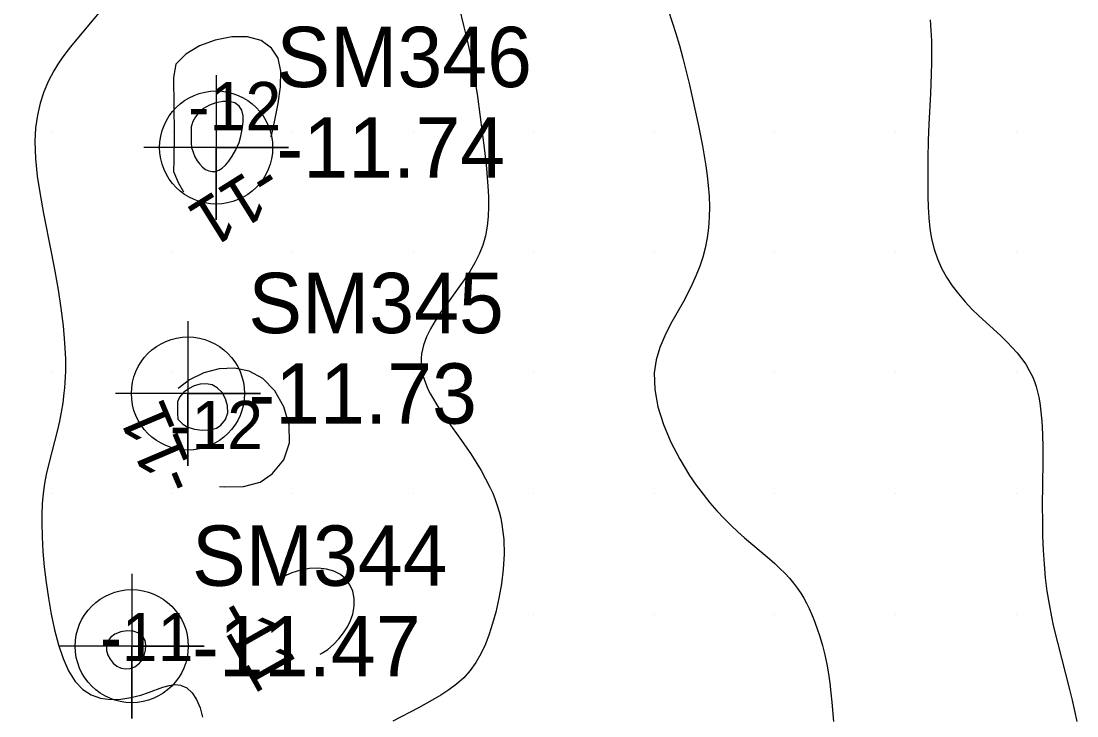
# Model space of a CAD drawing. Extents: x 2602990 to 2605851, y 618069 to 619180.
# Drawn here: x 2604273.75 to 2604317.52, y 618490.78 to 618519.57 of the extents above; entities that cross this region are included whole.
import ezdxf

# ---------------------------------------------------------------- set-up
doc = ezdxf.new("R2010")
doc.units = 0
for name, color, linetype in [('Default', 7, 'Continuous'), ('DTM Contours Minor', 7, 'Continuous'), ('DTM Contours Minor Text', 7, 'Continuous'), ('Exist DTM Breakline', 7, 'Continuous'), ('Exist DTM Regular Point Underwater CELL', 7, 'Continuous'), ('Exist DTM Regular Point Underwater Cogo Elevation', 7, 'Continuous'), ('Exist DTM Regular Point Underwater Cogo Number', 7, 'Continuous'), ('Exist DTM Scan Elevation Point', 7, 'Continuous')]:
    doc.layers.add(name, color=color, linetype=linetype)

# ---------------------------------------------------------------- blocks, each defined once
blk = doc.blocks.new('POINT_DISPLAY')
at = {"layer": 'Default'}
blk.add_line((0, 0), (0, 0), dxfattribs=at)

msp = doc.modelspace()

# ---------------------------------------------------------------- linework, layer by layer
at = {"layer": 'DTM Contours Minor'}
for points in [[(2604277.606, 618520.682), (2604275.857, 618518.574), (2604275.65, 618518.313), (2604275.455, 618518.052), (2604275.272, 618517.786), (2604275.103, 618517.513), (2604274.881, 618517.091), (2604274.692, 618516.643), (2604274.54, 618516.17), (2604274.427, 618515.669), (2604274.355, 618515.141), (2604274.326, 618514.585), (2604274.349, 618513.882), (2604274.424, 618513.144), (2604274.54, 618512.379), (2604274.683, 618511.595), (2604275, 618510), (2604275.149, 618509.213), (2604275.283, 618508.437), (2604275.398, 618507.677), (2604275.49, 618506.941), (2604275.555, 618506.235), (2604275.588, 618505.566), (2604275.591, 618505.315), (2604275.589, 618505.07), (2604275.582, 618504.832), (2604275.57, 618504.598), (2604275.552, 618504.371), (2604275.53, 618504.148), (2604275.478, 618503.749), (2604275.412, 618503.364), (2604275.337, 618502.992), (2604275.254, 618502.633), (2604274.9, 618501.244), (2604274.795, 618500.78), (2604274.726, 618500.411), (2604274.668, 618500), (2604274.629, 618499.568), (2604274.609, 618499.106), (2604274.606, 618498.78), (2604274.619, 618498.206), (2604274.655, 618497.597), (2604274.711, 618496.962), (2604274.788, 618496.312), (2604274.884, 618495.654), (2604275, 618495), (2604275.137, 618494.351), (2604275.298, 618493.731), (2604275.49, 618493.156), (2604275.718, 618492.644), (2604275.988, 618492.212), (2604276.306, 618491.875), (2604276.659, 618491.652), (2604277.048, 618491.521), (2604277.461, 618491.467), (2604277.884, 618491.478), (2604278.305, 618491.542), (2604278.709, 618491.644), (2604279.034, 618491.753), (2604279.623, 618491.967), (2604279.888, 618492.043), (2604280.136, 618492.078), (2604280.365, 618492.057), (2604280.617, 618491.944), (2604280.84, 618491.742), (2604281.027, 618491.464), (2604281.175, 618491.123), (2604281.278, 618490.73)], [(2604291.906, 618520.138), (2604292.096, 618519.385), (2604292.2, 618518.948), (2604292.298, 618518.511), (2604292.39, 618518.075), (2604292.475, 618517.64), (2604292.553, 618517.204), (2604292.671, 618516.451), (2604292.773, 618515.699), (2604292.959, 618514.202), (2604293.041, 618513.462), (2604293.075, 618513.094), (2604293.103, 618512.73), (2604293.125, 618512.305), (2604293.132, 618511.885), (2604293.117, 618511.472), (2604293.075, 618511.066), (2604293.001, 618510.67), (2604292.89, 618510.283), (2604292.741, 618509.914), (2604292.558, 618509.553), (2604292.348, 618509.2), (2604292.118, 618508.853), (2604291.875, 618508.51), (2604291.38, 618507.83), (2604291.142, 618507.492), (2604290.922, 618507.154), (2604290.725, 618506.817), (2604290.561, 618506.481), (2604290.436, 618506.146), (2604290.387, 618505.962), (2604290.353, 618505.777), (2604290.334, 618505.592), (2604290.331, 618505.405), (2604290.344, 618505.217), (2604290.375, 618505.026), (2604290.41, 618504.879), (2604290.454, 618504.73), (2604290.509, 618504.578), (2604290.572, 618504.425), (2604290.645, 618504.268), (2604290.726, 618504.109), (2604291.07, 618503.535), (2604291.483, 618502.927), (2604291.934, 618502.292), (2604292.39, 618501.633), (2604292.819, 618500.955), (2604293.188, 618500.264), (2604293.302, 618500.009), (2604293.403, 618499.752), (2604293.492, 618499.494), (2604293.569, 618499.234), (2604293.633, 618498.972), (2604293.685, 618498.708), (2604293.759, 618498.096), (2604293.774, 618497.478), (2604293.741, 618496.862), (2604293.666, 618496.253), (2604293.558, 618495.658), (2604293.426, 618495.082), (2604293.299, 618494.616), (2604293.157, 618494.171), (2604292.996, 618493.75), (2604292.813, 618493.357), (2604292.604, 618492.993), (2604292.367, 618492.662), (2604292.099, 618492.366), (2604291.803, 618492.1), (2604291.484, 618491.858), (2604291.147, 618491.636), (2604290.795, 618491.429), (2604290.225, 618491.119), (2604289.156, 618490.558)], [(2604300.582, 618520), (2604300.744, 618519.53), (2604300.896, 618519.053), (2604301.039, 618518.564), (2604301.185, 618518.03), (2604301.325, 618517.482), (2604301.459, 618516.925), (2604301.587, 618516.361), (2604301.827, 618515.231), (2604301.992, 618514.394), (2604302.066, 618513.98), (2604302.133, 618513.569), (2604302.189, 618513.161), (2604302.234, 618512.756), (2604302.268, 618512.313), (2604302.284, 618511.874), (2604302.279, 618511.44), (2604302.25, 618511.01), (2604302.195, 618510.585), (2604302.111, 618510.165), (2604302.009, 618509.786), (2604301.884, 618509.411), (2604301.737, 618509.039), (2604301.571, 618508.668), (2604301.389, 618508.298), (2604301.191, 618507.928), (2604300.677, 618507.007), (2604300.437, 618506.533), (2604300.232, 618506.044), (2604300.081, 618505.534), (2604300, 618505), (2604300.016, 618504.305), (2604300.149, 618503.583), (2604300.379, 618502.849), (2604300.688, 618502.12), (2604301.056, 618501.413), (2604301.465, 618500.743), (2604301.739, 618500.343), (2604302.02, 618499.965), (2604302.307, 618499.608), (2604302.598, 618499.273), (2604302.891, 618498.959), (2604303.184, 618498.666), (2604303.462, 618498.407), (2604303.737, 618498.163), (2604304.774, 618497.287), (2604304.997, 618497.09), (2604305.209, 618496.891), (2604305.41, 618496.691), (2604305.599, 618496.487), (2604305.776, 618496.277), (2604305.939, 618496.061), (2604306.072, 618495.864), (2604306.196, 618495.66), (2604306.311, 618495.45), (2604306.419, 618495.232), (2604306.52, 618495.007), (2604306.615, 618494.774), (2604306.743, 618494.429), (2604306.861, 618494.07), (2604306.968, 618493.698), (2604307.063, 618493.315), (2604307.148, 618492.922), (2604307.22, 618492.52), (2604307.277, 618492.134), (2604307.324, 618491.743), (2604307.364, 618491.348), (2604307.426, 618490.55)], [(2604311.429, 618519.626), (2604311.464, 618519.198), (2604311.485, 618518.754), (2604311.494, 618518.298), (2604311.492, 618517.833), (2604311.481, 618517.364), (2604311.448, 618516.573), (2604311.382, 618515.303), (2604311.356, 618514.617), (2604311.342, 618513.877), (2604311.338, 618512.766), (2604311.341, 618512.315), (2604311.352, 618511.865), (2604311.377, 618511.418), (2604311.423, 618510.978), (2604311.495, 618510.545), (2604311.601, 618510.122), (2604311.74, 618509.724), (2604311.912, 618509.338), (2604312.116, 618508.965), (2604312.348, 618508.607), (2604312.604, 618508.263), (2604312.883, 618507.935), (2604313.165, 618507.638), (2604313.459, 618507.352), (2604314.346, 618506.538), (2604314.624, 618506.27), (2604314.84, 618506.047), (2604315.041, 618505.821), (2604315.227, 618505.588), (2604315.395, 618505.348), (2604315.545, 618505.099), (2604315.674, 618504.839), (2604315.756, 618504.637), (2604315.827, 618504.428), (2604315.887, 618504.211), (2604315.938, 618503.985), (2604315.981, 618503.751), (2604316.015, 618503.507), (2604316.064, 618502.998), (2604316.092, 618502.457), (2604316.103, 618501.89), (2604316.103, 618501.302), (2604316.084, 618499.473), (2604316.086, 618498.858), (2604316.097, 618498.249), (2604316.119, 618497.65), (2604316.155, 618497.065), (2604316.206, 618496.498), (2604316.276, 618495.946), (2604316.362, 618495.412), (2604316.462, 618494.892), (2604316.54, 618494.532), (2604316.709, 618493.819), (2604317.208, 618491.879), (2604317.317, 618491.437), (2604317.42, 618490.993), (2604317.517, 618490.548)], [(2604284.13, 618518.442), (2604283.71, 618518.76), (2604283.143, 618518.911), (2604282.487, 618518.914), (2604281.803, 618518.785), (2604281.149, 618518.541), (2604280.584, 618518.197), (2604280.162, 618517.78), (2604280.073, 618517.23), (2604280.103, 618514.905), (2604280.084, 618513.802), (2604280.068, 618513.338), (2604280.273, 618512.857), (2604280.479, 618512.494)], [(2604284.111, 618514.769), (2604284.13, 618514.817), (2604284.266, 618515.467), (2604284.404, 618516.159), (2604284.502, 618516.849), (2604284.518, 618517.49), (2604284.408, 618518.036), (2604284.13, 618518.442)], [(2604282.793, 618516.046), (2604282.612, 618516.182), (2604282.377, 618516.243), (2604282.108, 618516.241), (2604281.827, 618516.184), (2604281.556, 618516.082), (2604281.314, 618515.944), (2604281.123, 618515.783), (2604280.976, 618515.601), (2604280.871, 618515.403), (2604280.803, 618515.193), (2604280.805, 618514.53), (2604280.819, 618514.333), (2604280.879, 618514.134), (2604280.957, 618513.948), (2604281.05, 618513.781), (2604281.155, 618513.636), (2604281.272, 618513.516), (2604281.398, 618513.424), (2604281.53, 618513.364), (2604281.666, 618513.336), (2604281.806, 618513.343), (2604281.946, 618513.388), (2604282.086, 618513.473), (2604282.225, 618513.599), (2604282.365, 618513.767), (2604282.505, 618513.978), (2604282.648, 618514.234), (2604282.793, 618514.535), (2604282.863, 618514.797), (2604282.922, 618515.084), (2604282.959, 618515.375), (2604282.958, 618515.647), (2604282.907, 618515.878), (2604282.793, 618516.046)], [(2604284.153, 618500.81), (2604284.649, 618501.392), (2604284.872, 618502.093), (2604284.86, 618502.846), (2604284.648, 618503.585), (2604284.274, 618504.244), (2604283.773, 618504.756), (2604283.212, 618505.06), (2604282.599, 618505.189), (2604281.963, 618505.16), (2604281.333, 618504.992), (2604280.738, 618504.703), (2604280.261, 618504.349)], [(2604282.035, 618502.834), (2604282.23, 618503.061), (2604282.317, 618503.336), (2604282.312, 618503.633), (2604282.229, 618503.923), (2604282.082, 618504.182), (2604281.886, 618504.381), (2604281.666, 618504.497), (2604281.426, 618504.543), (2604281.177, 618504.526), (2604280.931, 618504.456), (2604280.698, 618504.339), (2604280.49, 618504.184), (2604280.313, 618503.99), (2604280.239, 618503.793), (2604280.236, 618503.327), (2604280.253, 618503.079), (2604280.463, 618502.865), (2604280.663, 618502.748), (2604280.941, 618502.664), (2604281.258, 618502.623), (2604281.572, 618502.632), (2604281.845, 618502.699), (2604282.035, 618502.834)], [(2604281.98, 618500.292), (2604282.171, 618500.267), (2604282.973, 618500.293), (2604283.668, 618500.468), (2604284.153, 618500.81)], [(2604286.471, 618493.529), (2604286.705, 618493.741), (2604286.921, 618493.972), (2604287.112, 618494.217), (2604287.276, 618494.472), (2604287.406, 618494.735), (2604287.5, 618495), (2604287.56, 618495.328), (2604287.558, 618495.646), (2604287.497, 618495.945), (2604287.38, 618496.216), (2604287.209, 618496.451), (2604286.987, 618496.642), (2604286.717, 618496.781), (2604286.407, 618496.867), (2604286.068, 618496.903), (2604285.709, 618496.888), (2604285.34, 618496.824), (2604284.971, 618496.713), (2604284.508, 618496.501), (2604284.403, 618496.433)], [(2604278.811, 618494.051), (2604278.634, 618494.214), (2604278.402, 618494.296), (2604278.142, 618494.308), (2604277.88, 618494.26), (2604277.642, 618494.162), (2604277.453, 618494.024), (2604277.338, 618493.861), (2604277.286, 618493.68), (2604277.29, 618493.491), (2604277.344, 618493.303), (2604277.44, 618493.126), (2604277.571, 618492.97), (2604277.724, 618492.849), (2604277.897, 618492.765), (2604278.083, 618492.726), (2604278.276, 618492.74), (2604278.47, 618492.816), (2604278.658, 618492.961), (2604278.764, 618493.1), (2604278.85, 618493.289), (2604278.907, 618493.503), (2604278.925, 618493.718), (2604278.896, 618493.909), (2604278.811, 618494.051)], [(2604286.146, 618493.341), (2604286.242, 618493.389), (2604286.471, 618493.529)]]:
    msp.add_lwpolyline(points, dxfattribs=at)
at = {"layer": 'Exist DTM Breakline'}
msp.add_spline([(2604056.195, 618608.101), (2604070.612, 618564.846), (2604060.948, 618498.617), (2604052.223, 618447.183), (2604051.568, 618445.166), (2604051.779, 618438.355), (2604056.316, 618420.051), (2604056.045, 618414.227), (2604060.112, 618404.174), (2604065.814, 618393.977), (2604079.591, 618374.932), (2604102.645, 618354.376), (2604129.573, 618330.438), (2604185.644, 618288.739), (2604229.181, 618260.22), (2604259.941, 618240.43), (2604275.412, 618231.212), (2604276.014, 618212.47)], degree=3, dxfattribs=at)
at = {"layer": 'Exist DTM Regular Point Underwater CELL'}
for points in [[(2604281.836, 618517.333), (2604281.836, 618511.333), (2604281.836, 618514.333), (2604284.836, 618514.333), (2604278.836, 618514.333)], [(2604280.669, 618507.139), (2604280.669, 618501.139), (2604280.669, 618504.139), (2604283.669, 618504.139), (2604277.669, 618504.139)], [(2604278.336, 618496.672), (2604278.336, 618490.672), (2604278.336, 618493.672), (2604281.336, 618493.672), (2604275.336, 618493.672)]]:
    msp.add_lwpolyline(points, dxfattribs=at)
for centre in [(2604281.836, 618514.333), (2604280.669, 618504.139), (2604278.336, 618493.672)]:
    msp.add_circle(centre, 2.344, dxfattribs=at)

# ---------------------------------------------------------------- block references
at = {"layer": 'Exist DTM Scan Elevation Point', "xscale": 1.3123333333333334, "yscale": 1.3123333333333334}
for p in [(2604275, 618515), (2604280, 618515), (2604285, 618515), (2604290, 618515), (2604295, 618515), (2604300, 618515), (2604305, 618515), (2604310, 618515), (2604315, 618515), (2604275, 618510), (2604280, 618510), (2604285, 618510), (2604290, 618510), (2604295, 618510), (2604300, 618510), (2604305, 618510), (2604310, 618510), (2604315, 618510), (2604275, 618505), (2604280, 618505), (2604285, 618505), (2604290, 618505), (2604295, 618505), (2604300, 618505), (2604305, 618505), (2604310, 618505), (2604315, 618505), (2604275, 618500), (2604280, 618500), (2604285, 618500), (2604290, 618500), (2604295, 618500), (2604300, 618500), (2604305, 618500), (2604310, 618500), (2604315, 618500), (2604275, 618495), (2604280, 618495), (2604285, 618495), (2604290, 618495), (2604295, 618495), (2604300, 618495), (2604305, 618495), (2604310, 618495), (2604315, 618495)]:
    msp.add_blockref('POINT_DISPLAY', p, dxfattribs=at)

# ---------------------------------------------------------------- texts
at = {"layer": 'DTM Contours Minor Text'}
for s, p in [('-12', (2604280.674, 618515.046)), ('-12', (2604279.917, 618501.834)), ('-11', (2604277.032, 618493.051))]:
    msp.add_text(s, height=2, dxfattribs=at).set_placement(p)
for rotation, p in [(212.0677, (2604283.827, 618513.845)), (112.958, (2604281.108, 618500.441)), (299.4093, (2604281.735, 618495.037))]:
    msp.add_text('-11', height=2, rotation=rotation, dxfattribs=at).set_placement(p)
at = {"layer": 'Exist DTM Regular Point Underwater Cogo Elevation'}
for s, p in [('-11.74', (2604284.336, 618513.083)), ('-11.73', (2604283.169, 618502.889)), ('-11.47', (2604280.836, 618492.422))]:
    msp.add_text(s, height=2.5, dxfattribs=at).set_placement(p)
at = {"layer": 'Exist DTM Regular Point Underwater Cogo Number'}
for s, p in [('SM346', (2604284.336, 618516.833)), ('SM345', (2604283.169, 618506.639)), ('SM344', (2604280.836, 618496.172))]:
    msp.add_text(s, height=2.5, dxfattribs=at).set_placement(p)

doc.saveas('drawing.dxf')
